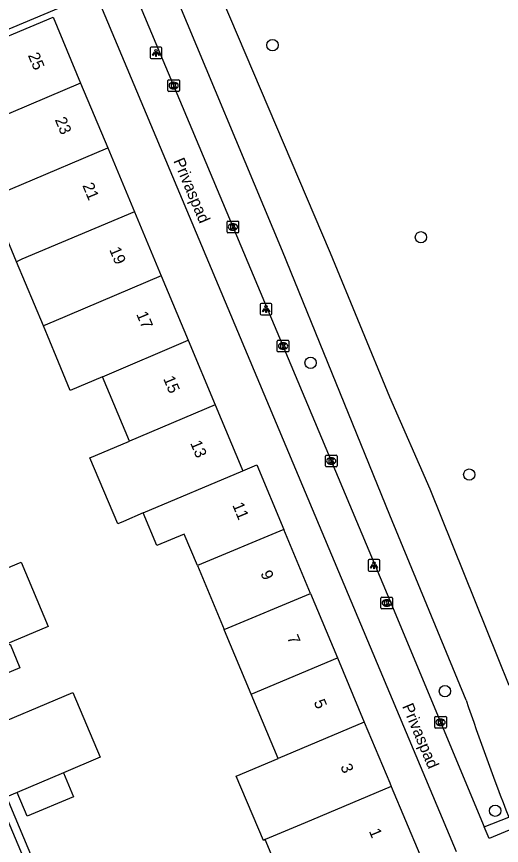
# Model space of a CAD drawing. Extents: x 157767 to 159171, y 387842 to 389425.
# Drawn here: x 158967.8 to 159009.6, y 388298.5 to 388369.9 of the extents above; entities that cross this region are included whole.
import ezdxf

# ---------------------------------------------------------------- set-up
doc = ezdxf.new("R2010")
doc.units = 0
for name, color, linetype in [('IMGEO_Boom', 7, 'Continuous'), ('IMGEO_Fietspad_gesloten', 7, 'Continuous'), ('IMGEO_Kolk', 7, 'Continuous'), ('IMGEO_Lichtpunt', 7, 'Continuous'), ('IMGEO_Openbare_ruimte_label', 7, 'Continuous'), ('IMGEO_Pand', 7, 'Continuous'), ('IMGEO_Pand_nummerreeks', 7, 'Continuous'), ('IMGEO_Rijbaan_lokaal_open', 7, 'Continuous'), ('IMGEO_Voetpad_open', 7, 'Continuous')]:
    doc.layers.add(name, color=color, linetype=linetype)

msp = doc.modelspace()

# ---------------------------------------------------------------- linework, layer by layer
at = {"layer": 'IMGEO_Boom'}
for centre in [(158989.881, 388367.467), (159002.684, 388350.91), (158993.17, 388340.092), (159006.855, 388330.466), (159004.757, 388311.805), (159009.085, 388301.506)]:
    msp.add_circle(centre, 0.489, dxfattribs=at)
at = {"layer": 'IMGEO_Fietspad_gesloten'}
for points in [[(159006.58, 388311.043), (159000, 388326.968), (158990.757, 388349.724), (158980.936, 388373.173)], [(159010.278, 388312.299), (159009.34, 388314.661), (159003.467, 388329.206), (159000, 388337.149), (158994.882, 388349.556), (158985.556, 388371.478)]]:
    msp.add_lwpolyline(points, dxfattribs=at)
msp.add_arc((159221.307, 388383.536), 226.634, 198.65499, 201.36869, dxfattribs=at)
at = {"layer": 'IMGEO_Kolk'}
for p, q in [((158980.859, 388363.559), (158980.859, 388364.411)), ((158980.934, 388364.485), (158981.786, 388364.485)), ((158981.347, 388364.265), (158981.372, 388364.265)), ((158981.86, 388364.411), (158981.86, 388363.559)), ((158981.786, 388363.485), (158980.934, 388363.485)), ((158981.37, 388363.705), (158981.345, 388363.705)), ((158985.964, 388351.383), (158985.964, 388352.235)), ((158986.039, 388352.309), (158986.891, 388352.309)), ((158986.452, 388352.089), (158986.477, 388352.089)), ((158986.965, 388352.235), (158986.965, 388351.383)), ((158986.891, 388351.309), (158986.039, 388351.309)), ((158986.475, 388351.529), (158986.45, 388351.529)), ((158990.293, 388341.11), (158990.293, 388341.962)), ((158990.368, 388342.036), (158991.22, 388342.036)), ((158991.294, 388341.962), (158991.294, 388341.11)), ((158990.804, 388341.256), (158990.779, 388341.256)), ((158990.781, 388341.816), (158990.806, 388341.816)), ((158991.22, 388341.036), (158990.368, 388341.036)), ((158994.445, 388331.215), (158994.445, 388332.067)), ((158994.52, 388332.141), (158995.372, 388332.141)), ((158994.933, 388331.921), (158994.958, 388331.921)), ((158995.446, 388332.067), (158995.446, 388331.215)), ((158994.956, 388331.361), (158994.931, 388331.361)), ((158995.372, 388331.141), (158994.52, 388331.141)), ((158999.233, 388318.979), (158999.233, 388319.831)), ((158999.308, 388319.905), (159000.16, 388319.905)), ((159000.234, 388319.831), (159000.234, 388318.979)), ((158999.744, 388319.125), (158999.719, 388319.125)), ((158999.721, 388319.685), (158999.746, 388319.685)), ((159000.16, 388318.905), (158999.308, 388318.905)), ((159003.873, 388308.699), (159003.873, 388309.551)), ((159003.948, 388309.625), (159004.8, 388309.625)), ((159004.361, 388309.405), (159004.386, 388309.405)), ((159004.874, 388309.551), (159004.874, 388308.699)), ((159004.8, 388308.625), (159003.948, 388308.625)), ((159004.384, 388308.845), (159004.359, 388308.845))]:
    msp.add_line(p, q, dxfattribs=at)
for points in [[(158980.859, 388363.559), (158980.859, 388364.411)], [(158980.934, 388364.485), (158981.786, 388364.485)], [(158981.18, 388364.185), (158981.303, 388364.185), (158981.303, 388364.034), (158981.433, 388364.185), (158981.597, 388364.185), (158981.451, 388364.034), (158981.604, 388363.785), (158981.452, 388363.785), (158981.367, 388363.949), (158981.303, 388363.882), (158981.303, 388363.785), (158981.18, 388363.785), (158981.18, 388364.185)], [(158981.86, 388364.411), (158981.86, 388363.559)], [(158981.786, 388363.485), (158980.934, 388363.485)], [(158985.964, 388351.383), (158985.964, 388352.235)], [(158986.039, 388352.309), (158986.891, 388352.309)], [(158986.285, 388352.009), (158986.408, 388352.009), (158986.408, 388351.858), (158986.538, 388352.009), (158986.702, 388352.009), (158986.556, 388351.858), (158986.709, 388351.609), (158986.557, 388351.609), (158986.472, 388351.773), (158986.408, 388351.706), (158986.408, 388351.609), (158986.285, 388351.609), (158986.285, 388352.009)], [(158986.965, 388352.235), (158986.965, 388351.383)], [(158986.891, 388351.309), (158986.039, 388351.309)], [(158990.293, 388341.11), (158990.293, 388341.962)], [(158990.368, 388342.036), (158991.22, 388342.036)], [(158991.294, 388341.962), (158991.294, 388341.11)], [(158990.614, 388341.736), (158990.737, 388341.736), (158990.737, 388341.585), (158990.867, 388341.736), (158991.031, 388341.736), (158990.885, 388341.585), (158991.038, 388341.336), (158990.886, 388341.336), (158990.801, 388341.5), (158990.737, 388341.433), (158990.737, 388341.336), (158990.614, 388341.336), (158990.614, 388341.736)], [(158991.22, 388341.036), (158990.368, 388341.036)], [(158994.445, 388331.215), (158994.445, 388332.067)], [(158994.52, 388332.141), (158995.372, 388332.141)], [(158995.446, 388332.067), (158995.446, 388331.215)], [(158994.766, 388331.841), (158994.889, 388331.841), (158994.889, 388331.69), (158995.019, 388331.841), (158995.183, 388331.841), (158995.037, 388331.69), (158995.19, 388331.441), (158995.038, 388331.441), (158994.953, 388331.605), (158994.889, 388331.538), (158994.889, 388331.441), (158994.766, 388331.441), (158994.766, 388331.841)], [(158995.372, 388331.141), (158994.52, 388331.141)], [(158999.233, 388318.979), (158999.233, 388319.831)], [(158999.308, 388319.905), (159000.16, 388319.905)], [(159000.234, 388319.831), (159000.234, 388318.979)], [(158999.554, 388319.605), (158999.677, 388319.605), (158999.677, 388319.454), (158999.807, 388319.605), (158999.971, 388319.605), (158999.825, 388319.454), (158999.978, 388319.205), (158999.826, 388319.205), (158999.741, 388319.369), (158999.677, 388319.302), (158999.677, 388319.205), (158999.554, 388319.205), (158999.554, 388319.605)], [(159000.16, 388318.905), (158999.308, 388318.905)], [(159003.873, 388308.699), (159003.873, 388309.551)], [(159003.948, 388309.625), (159004.8, 388309.625)], [(159004.194, 388309.325), (159004.317, 388309.325), (159004.317, 388309.174), (159004.447, 388309.325), (159004.611, 388309.325), (159004.465, 388309.174), (159004.618, 388308.925), (159004.466, 388308.925), (159004.381, 388309.089), (159004.317, 388309.022), (159004.317, 388308.925), (159004.194, 388308.925), (159004.194, 388309.325)], [(159004.874, 388309.551), (159004.874, 388308.699)], [(159004.8, 388308.625), (159003.948, 388308.625)]]:
    msp.add_lwpolyline(points, dxfattribs=at)
for centre, start, end in [((158980.936, 388364.409), 91.55205, 178.44795), ((158980.936, 388364.409), 91.55205, 178.44795), ((158981.784, 388364.409), 1.55205, 88.44795), ((158981.784, 388364.409), 1.55205, 88.44795), ((158980.936, 388363.561), 181.55205, 268.44795), ((158980.936, 388363.561), 181.55205, 268.44795), ((158981.784, 388363.561), 271.55205, 358.44795), ((158981.784, 388363.561), 271.55205, 358.44795), ((158986.041, 388352.233), 91.55205, 178.44795), ((158986.041, 388352.233), 91.55205, 178.44795), ((158986.889, 388352.233), 1.55205, 88.44795), ((158986.889, 388352.233), 1.55205, 88.44795), ((158986.041, 388351.385), 181.55205, 268.44795), ((158986.041, 388351.385), 181.55205, 268.44795), ((158986.889, 388351.385), 271.55205, 358.44795), ((158986.889, 388351.385), 271.55205, 358.44795), ((158990.37, 388341.96), 91.55205, 178.44795), ((158990.37, 388341.96), 91.55205, 178.44795), ((158991.218, 388341.96), 1.55205, 88.44795), ((158991.218, 388341.96), 1.55205, 88.44795), ((158990.37, 388341.112), 181.55205, 268.44795), ((158990.37, 388341.112), 181.55205, 268.44795), ((158991.218, 388341.112), 271.55205, 358.44795), ((158991.218, 388341.112), 271.55205, 358.44795), ((158994.522, 388332.065), 91.55205, 178.44795), ((158994.522, 388332.065), 91.55205, 178.44795), ((158995.37, 388332.065), 1.55205, 88.44795), ((158995.37, 388332.065), 1.55205, 88.44795), ((158994.522, 388331.217), 181.55205, 268.44795), ((158994.522, 388331.217), 181.55205, 268.44795), ((158995.37, 388331.217), 271.55205, 358.44795), ((158995.37, 388331.217), 271.55205, 358.44795), ((158999.31, 388319.829), 91.55205, 178.44795), ((158999.31, 388319.829), 91.55205, 178.44795), ((159000.158, 388319.829), 1.55205, 88.44795), ((159000.158, 388319.829), 1.55205, 88.44795), ((158999.31, 388318.981), 181.55205, 268.44795), ((158999.31, 388318.981), 181.55205, 268.44795), ((159000.158, 388318.981), 271.55205, 358.44795), ((159000.158, 388318.981), 271.55205, 358.44795), ((159003.95, 388309.549), 91.55205, 178.44795), ((159003.95, 388309.549), 91.55205, 178.44795), ((159004.798, 388309.549), 1.55205, 88.44795), ((159004.798, 388309.549), 1.55205, 88.44795), ((159003.95, 388308.701), 181.55205, 268.44795), ((159003.95, 388308.701), 181.55205, 268.44795), ((159004.798, 388308.701), 271.55205, 358.44795), ((159004.798, 388308.701), 271.55205, 358.44795)]:
    msp.add_arc(centre, 0.0765, start, end, dxfattribs=at)
for centre, major_axis, ratio, start_param, end_param in [((158981.346, 388363.985), (-0.387, 0.002), 0.722429, 4.712389, 7.853982), ((158981.371, 388363.985), (-0.39, 0.002), 0.717154, 1.570796, 4.712389), ((158986.451, 388351.809), (-0.387, 0.002), 0.722429, 4.712389, 7.853982), ((158986.476, 388351.809), (-0.39, 0.002), 0.717154, 1.570796, 4.712389), ((158990.78, 388341.536), (-0.387, 0.002), 0.722429, 4.712389, 7.853982), ((158990.805, 388341.536), (-0.39, 0.002), 0.717154, 1.570796, 4.712389), ((158994.932, 388331.641), (-0.387, 0.002), 0.722429, 4.712389, 7.853982), ((158994.957, 388331.641), (-0.39, 0.002), 0.717154, 1.570796, 4.712389), ((158999.72, 388319.405), (-0.387, 0.002), 0.722429, 4.712389, 7.853982), ((158999.745, 388319.405), (-0.39, 0.002), 0.717154, 1.570796, 4.712389), ((159004.36, 388309.125), (-0.387, 0.002), 0.722429, 4.712389, 7.853982), ((159004.385, 388309.125), (-0.39, 0.002), 0.717154, 1.570796, 4.712389)]:
    msp.add_ellipse(centre, major_axis=major_axis, ratio=ratio, start_param=start_param, end_param=end_param, dxfattribs=at)
at = {"layer": 'IMGEO_Lichtpunt'}
for p, q in [((158979.339, 388367.206), (158979.339, 388366.399)), ((158979.339, 388367.206), (158979.339, 388366.399)), ((158980.241, 388367.301), (158979.433, 388367.301)), ((158980.241, 388367.301), (158979.433, 388367.301)), ((158980.335, 388366.399), (158980.335, 388367.206)), ((158980.335, 388366.399), (158980.335, 388367.206)), ((158979.433, 388366.305), (158980.241, 388366.305)), ((158979.433, 388366.305), (158980.241, 388366.305)), ((158988.83, 388345.124), (158988.83, 388344.317)), ((158988.83, 388345.124), (158988.83, 388344.317)), ((158989.732, 388345.219), (158988.924, 388345.219)), ((158989.732, 388345.219), (158988.924, 388345.219)), ((158989.826, 388344.317), (158989.826, 388345.124)), ((158989.826, 388344.317), (158989.826, 388345.124)), ((158988.924, 388344.223), (158989.732, 388344.223)), ((158988.924, 388344.223), (158989.732, 388344.223)), ((158998.135, 388323.043), (158998.135, 388322.236)), ((158998.135, 388323.043), (158998.135, 388322.236)), ((158999.037, 388323.138), (158998.229, 388323.138)), ((158999.037, 388323.138), (158998.229, 388323.138)), ((158999.131, 388322.236), (158999.131, 388323.043)), ((158999.131, 388322.236), (158999.131, 388323.043)), ((158998.229, 388322.142), (158999.037, 388322.142)), ((158998.229, 388322.142), (158999.037, 388322.142))]:
    msp.add_line(p, q, dxfattribs=at)
for points in [[(158979.713, 388366.87), (158979.752, 388366.842), (158979.564, 388366.58), (158979.526, 388366.607), (158979.713, 388366.87)], [(158979.815, 388366.822), (158979.862, 388366.822), (158979.862, 388366.5), (158979.815, 388366.5), (158979.815, 388366.822)], [(158979.925, 388366.842), (158979.963, 388366.869), (158980.15, 388366.607), (158980.111, 388366.579), (158979.925, 388366.842)], [(158989.204, 388344.788), (158989.243, 388344.76), (158989.055, 388344.498), (158989.017, 388344.525), (158989.204, 388344.788)], [(158989.416, 388344.76), (158989.454, 388344.787), (158989.641, 388344.525), (158989.602, 388344.497), (158989.416, 388344.76)], [(158989.306, 388344.74), (158989.353, 388344.74), (158989.353, 388344.418), (158989.306, 388344.418), (158989.306, 388344.74)], [(158998.509, 388322.707), (158998.548, 388322.679), (158998.36, 388322.417), (158998.322, 388322.444), (158998.509, 388322.707)], [(158998.611, 388322.659), (158998.658, 388322.659), (158998.658, 388322.337), (158998.611, 388322.337), (158998.611, 388322.659)], [(158998.721, 388322.679), (158998.759, 388322.706), (158998.946, 388322.444), (158998.907, 388322.416), (158998.721, 388322.679)]]:
    msp.add_lwpolyline(points, dxfattribs=at)
for centre in [(158979.838, 388367.004), (158989.329, 388344.922), (158998.634, 388322.841)]:
    msp.add_circle(centre, 0.0994, dxfattribs=at)
for centre, start, end in [((158979.433, 388367.206), 90, 180), ((158979.433, 388367.206), 90, 180), ((158980.241, 388367.206), 0, 90), ((158980.241, 388367.206), 0, 90), ((158979.433, 388366.399), 180, 270), ((158979.433, 388366.399), 180, 270), ((158980.241, 388366.399), 270, 0), ((158980.241, 388366.399), 270, 360), ((158988.924, 388345.124), 90, 180), ((158988.924, 388345.124), 90, 180), ((158989.732, 388345.124), 0, 90), ((158989.732, 388345.124), 0, 90), ((158988.924, 388344.317), 180, 270), ((158988.924, 388344.317), 180, 270), ((158989.732, 388344.317), 270, 0), ((158989.732, 388344.317), 270, 360), ((158998.229, 388323.043), 90, 180), ((158998.229, 388323.043), 90, 180), ((158999.037, 388323.043), 0, 90), ((158999.037, 388323.043), 0, 90), ((158998.229, 388322.236), 180, 270), ((158998.229, 388322.236), 180, 270), ((158999.037, 388322.236), 270, 0), ((158999.037, 388322.236), 270, 360)]:
    msp.add_arc(centre, 0.0946, start, end, dxfattribs=at)
at = {"layer": 'IMGEO_Pand'}
for points in [[(158963.202, 388359.807), (158960.772, 388365.609), (158960.843, 388365.638), (158961.524, 388365.924), (158963.538, 388366.767), (158970.957, 388369.874), (158973.336, 388364.195)], [(158973.336, 388364.195), (158965.928, 388361.059), (158965.967, 388360.965), (158963.202, 388359.807)], [(158973.336, 388364.195), (158975.676, 388358.608)], [(158965.504, 388354.31), (158965.975, 388354.508), (158968.244, 388355.47), (158975.676, 388358.608)], [(158975.676, 388358.608), (158977.981, 388353.103)], [(158967.813, 388348.795), (158965.504, 388354.31)], [(158977.981, 388353.103), (158968.27, 388349.03), (158967.813, 388348.795)], [(158977.981, 388353.103), (158980.293, 388347.582)], [(158970.124, 388343.276), (158967.813, 388348.795)], [(158980.293, 388347.582), (158971.021, 388343.656), (158970.124, 388343.276)], [(158980.293, 388347.582), (158982.615, 388342.039)], [(158975.212, 388338.895), (158972.421, 388337.71), (158971.216, 388340.631), (158970.124, 388343.276)], [(158975.212, 388338.895), (158982.615, 388342.039)], [(158982.615, 388342.039), (158984.941, 388336.486)], [(158977.538, 388333.343), (158975.212, 388338.895)], [(158984.941, 388336.486), (158977.538, 388333.343)], [(158984.941, 388336.486), (158987.241, 388330.994), (158987.324, 388330.794)], [(158978.732, 388327.157), (158977.032, 388326.417), (158976.547, 388326.232), (158974.14, 388331.9), (158974.618, 388332.103), (158977.538, 388333.343)], [(158987.324, 388330.794), (158988.521, 388331.301), (158990.846, 388325.748)], [(158978.732, 388327.157), (158987.324, 388330.794)], [(158983.405, 388322.637), (158982.272, 388325.342), (158979.908, 388324.351), (158978.732, 388327.157)], [(158990.846, 388325.748), (158983.405, 388322.637)], [(158993.16, 388320.224), (158990.846, 388325.748)], [(158966.418, 388322.168), (158968.217, 388322.921), (158970.537, 388317.377), (158963.158, 388314.288), (158963.024, 388314.607), (158960.837, 388319.832)], [(158983.405, 388322.637), (158985.722, 388317.106)], [(158985.722, 388317.106), (158993.16, 388320.224)], [(158993.16, 388320.224), (158995.484, 388314.674)], [(158988.053, 388311.54), (158985.751, 388317.036), (158985.722, 388317.106)], [(158968.101, 388313.816), (158964.048, 388312.118), (158963.201, 388314.139), (158967.252, 388315.843), (158968.101, 388313.816)], [(158988.053, 388311.54), (158995.484, 388314.674)], [(158995.484, 388314.674), (158997.802, 388309.14)], [(158967.857, 388303.086), (158966.973, 388302.714), (158964.616, 388308.308), (158972.671, 388311.7), (158975.027, 388306.106), (158971.864, 388304.774)], [(158990.369, 388306.009), (158988.053, 388311.54)], [(158997.802, 388309.14), (158990.369, 388306.009)], [(158997.802, 388309.14), (159000, 388303.893), (159000.124, 388303.596)], [(158989.253, 388299.018), (158989.097, 388298.952), (158986.764, 388304.49), (158990.369, 388306.009)], [(158971.864, 388304.774), (158972.727, 388302.714), (158968.717, 388301.034), (158967.857, 388303.086)], [(158971.864, 388304.774), (158967.857, 388303.086)], [(159000.124, 388303.596), (159002.578, 388297.738), (159000, 388296.658), (158995.138, 388294.622), (158994.899, 388295.192), (158991.458, 388293.751), (158989.253, 388299.018)], [(159000.124, 388303.596), (158992.691, 388300.466), (158989.253, 388299.018)]]:
    msp.add_lwpolyline(points, dxfattribs=at)
at = {"layer": 'IMGEO_Rijbaan_lokaal_open'}
msp.add_lwpolyline([(158971.545, 388290.031), (158946.899, 388348.46)], dxfattribs=at)
at = {"layer": 'IMGEO_Voetpad_open'}
for points in [[(158974.612, 388372.008), (158952.865, 388362.877)], [(159005.739, 388297.968), (159000, 388311.619), (158974.612, 388372.008)], [(158978.019, 388371.948), (159000, 388319.621), (159008.145, 388300.117)], [(158956.685, 388327.087), (158972.447, 388289.604), (158973.299, 388289.96)], [(159008.145, 388300.117), (159010.253, 388300.958)], [(159010.64, 388299.976), (159008.559, 388299.125), (159008.145, 388300.117)]]:
    msp.add_lwpolyline(points, dxfattribs=at)

# ---------------------------------------------------------------- texts
at = {"layer": 'IMGEO_Openbare_ruimte_label'}
for p in [(158981.313, 388357.503), (159001.045, 388310.508)]:
    msp.add_text('Privaspad', height=1, rotation=292.82254, dxfattribs=at).set_placement(p)
at = {"layer": 'IMGEO_Pand_nummerreeks'}
for s, rotation, p in [('25', 292.7233, (158968.776, 388366.593)), ('23', 292.72526, (158971.102, 388361.038)), ('21', 292.7233, (158973.473, 388355.379)), ('19', 292.7233, (158975.79, 388349.846)), ('17', 292.7233, (158978.116, 388344.291)), ('15', 292.72526, (158980.442, 388338.737)), ('13', 292.7233, (158982.769, 388333.183)), ('11', 292.46546, (158986.401, 388327.846)), ('9', 292.46546, (158988.828, 388321.975)), ('7', 292.46546, (158991.124, 388316.423)), ('5', 292.46829, (158993.419, 388310.872)), ('3', 292.46546, (158995.716, 388305.32)), ('1', 292.72903, (158998.18, 388299.747))]:
    msp.add_text(s, height=1, rotation=rotation, dxfattribs=at).set_placement(p)

doc.saveas('drawing.dxf')
